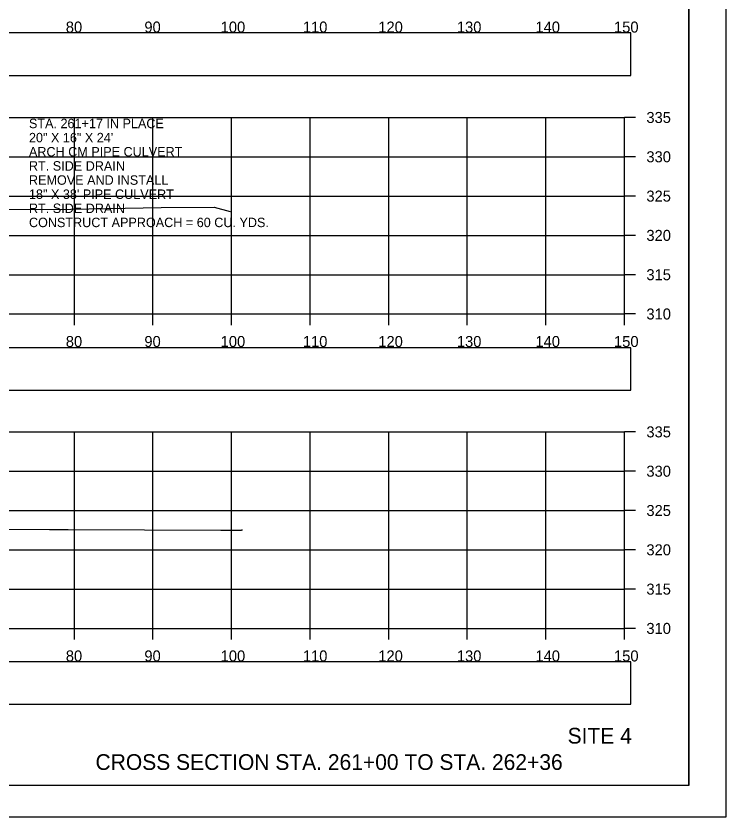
# Model space of a CAD drawing. Extents: x 1376273 to 1384221, y 378927 to 384592.
# Drawn here: x 1380630.4 to 1380720.8, y 382458.6 to 382560.4 of the extents above; entities that cross this region are included whole.
import ezdxf

# ---------------------------------------------------------------- set-up
doc = ezdxf.new("R2010")
doc.units = 0
for name, color, linetype in [('R_Axis', 7, 'Continuous'), ('R_Axis Annot', 7, 'Continuous'), ('R_Border', 7, 'Continuous'), ('R_Draft', 7, 'Continuous'), ('R_Exist Surface', 7, 'Continuous'), ('R_Grid', 7, 'Continuous'), ('R_No Plot', 7, 'Continuous')]:
    doc.layers.add(name, color=color, linetype=linetype)

msp = doc.modelspace()

# ---------------------------------------------------------------- linework, layer by layer
at = {"layer": 'R_Axis'}
for p, q in [((1380707.84, 382522.54), (1380707.84, 382547.54)), ((1380709.24, 382547.54), (1380707.84, 382547.54)), ((1380709.24, 382542.54), (1380707.84, 382542.54)), ((1380709.24, 382537.54), (1380707.84, 382537.54)), ((1380709.24, 382532.54), (1380707.84, 382532.54)), ((1380709.24, 382527.54), (1380707.84, 382527.54)), ((1380407.84, 382522.54), (1380707.84, 382522.54)), ((1380637.84, 382521.14), (1380637.84, 382522.54)), ((1380647.84, 382521.14), (1380647.84, 382522.54)), ((1380657.84, 382521.14), (1380657.84, 382522.54)), ((1380667.84, 382521.14), (1380667.84, 382522.54)), ((1380677.84, 382521.14), (1380677.84, 382522.54)), ((1380687.84, 382521.14), (1380687.84, 382522.54)), ((1380697.84, 382521.14), (1380697.84, 382522.54)), ((1380707.84, 382521.14), (1380707.84, 382522.54)), ((1380709.24, 382522.54), (1380707.84, 382522.54)), ((1380707.84, 382482.54), (1380707.84, 382507.54)), ((1380709.24, 382507.54), (1380707.84, 382507.54)), ((1380709.24, 382502.54), (1380707.84, 382502.54)), ((1380709.24, 382497.54), (1380707.84, 382497.54)), ((1380709.24, 382492.54), (1380707.84, 382492.54)), ((1380709.24, 382487.54), (1380707.84, 382487.54)), ((1380407.84, 382482.54), (1380707.84, 382482.54)), ((1380637.84, 382481.14), (1380637.84, 382482.54)), ((1380647.84, 382481.14), (1380647.84, 382482.54)), ((1380657.84, 382481.14), (1380657.84, 382482.54)), ((1380667.84, 382481.14), (1380667.84, 382482.54)), ((1380677.84, 382481.14), (1380677.84, 382482.54)), ((1380687.84, 382481.14), (1380687.84, 382482.54)), ((1380697.84, 382481.14), (1380697.84, 382482.54)), ((1380707.84, 382481.14), (1380707.84, 382482.54)), ((1380709.24, 382482.54), (1380707.84, 382482.54))]:
    msp.add_line(p, q, dxfattribs=at)
at = {"layer": 'R_Axis Annot'}
for points in [[(1380406.99, 382552.88), (1380708.68, 382552.88), (1380708.68, 382558.29), (1380406.99, 382558.29)], [(1380406.99, 382512.84), (1380708.68, 382512.84), (1380708.68, 382518.25), (1380406.99, 382518.25)], [(1380406.99, 382472.89), (1380708.68, 382472.89), (1380708.68, 382478.3), (1380406.99, 382478.3)]]:
    msp.add_lwpolyline(points, close=True, dxfattribs=at)
at = {"layer": 'R_Border'}
for q in [(1380716.02, 382668), (1380399.84, 382462.54)]:
    msp.add_line((1380716.02, 382462.54), q, dxfattribs=at)
at = {"layer": 'R_Exist Surface'}
for points in [[(1380628.34, 382535.84), (1380637.37, 382535.89), (1380648.9, 382536.07), (1380655.64, 382536.12), (1380657.65, 382535.6)], [(1380614.88, 382495.18), (1380634.67, 382495.12), (1380637.04, 382495.12), (1380656.5, 382495.06), (1380659.11, 382495.06), (1380659.15, 382495.07), (1380659.24, 382495.08)]]:
    msp.add_lwpolyline(points, dxfattribs=at)
at = {"layer": 'R_Grid'}
for p, q in [((1380407.84, 382547.54), (1380707.84, 382547.54)), ((1380637.84, 382522.54), (1380637.84, 382547.54)), ((1380647.84, 382522.54), (1380647.84, 382547.54)), ((1380657.84, 382522.54), (1380657.84, 382547.54)), ((1380667.84, 382522.54), (1380667.84, 382547.54)), ((1380677.84, 382522.54), (1380677.84, 382547.54)), ((1380687.84, 382522.54), (1380687.84, 382547.54)), ((1380697.84, 382522.54), (1380697.84, 382547.54)), ((1380707.84, 382522.54), (1380707.84, 382547.54)), ((1380407.84, 382542.54), (1380707.84, 382542.54)), ((1380407.84, 382537.54), (1380707.84, 382537.54)), ((1380407.84, 382532.54), (1380707.84, 382532.54)), ((1380407.84, 382527.54), (1380707.84, 382527.54)), ((1380407.84, 382522.54), (1380707.84, 382522.54)), ((1380407.84, 382507.54), (1380707.84, 382507.54)), ((1380637.84, 382482.54), (1380637.84, 382507.54)), ((1380647.84, 382482.54), (1380647.84, 382507.54)), ((1380657.84, 382482.54), (1380657.84, 382507.54)), ((1380667.84, 382482.54), (1380667.84, 382507.54)), ((1380677.84, 382482.54), (1380677.84, 382507.54)), ((1380687.84, 382482.54), (1380687.84, 382507.54)), ((1380697.84, 382482.54), (1380697.84, 382507.54)), ((1380707.84, 382482.54), (1380707.84, 382507.54)), ((1380407.84, 382502.54), (1380707.84, 382502.54)), ((1380407.84, 382497.54), (1380707.84, 382497.54)), ((1380407.84, 382492.54), (1380707.84, 382492.54)), ((1380407.84, 382487.54), (1380707.84, 382487.54)), ((1380407.84, 382482.54), (1380707.84, 382482.54))]:
    msp.add_line(p, q, dxfattribs=at)
at = {"layer": 'R_No Plot'}
msp.add_line((1380387.44, 382458.56), (1380720.77, 382458.56), dxfattribs=at)
for points in [[(1380387.43, 382671.89), (1380720.77, 382671.89), (1380720.77, 382458.55), (1380387.43, 382458.55)], [(1380633.76, 382668), (1380633.76, 382658.12), (1380669.49, 382658.12), (1380669.49, 382655.2), (1380692.69, 382655.2), (1380692.69, 382630.86), (1380716.02, 382630.86), (1380716.02, 382462.54), (1380399.84, 382462.54), (1380399.84, 382668)]]:
    msp.add_lwpolyline(points, close=True, dxfattribs=at)

# ---------------------------------------------------------------- texts
at = {"layer": 'R_Axis Annot'}
for s, height, p in [('80', 1.4, (1380636.75, 382558.34)), ('90', 1.4, (1380646.75, 382558.34)), ('100', 1.4, (1380656.46, 382558.34)), ('110', 1.4, (1380666.92, 382558.34)), ('120', 1.4, (1380676.52, 382558.34)), ('130', 1.4, (1380686.52, 382558.34)), ('140', 1.4, (1380696.52, 382558.34)), ('150', 1.4, (1380706.52, 382558.34)), ('335', 1.4, (1380710.64, 382546.84)), ('STA. 261+17 IN PLACE', 1.2, (1380632.06, 382546.18)), ('20" X 16" X 24\'', 1.2, (1380632.06, 382544.38)), ('ARCH CM PIPE CULVERT', 1.2, (1380632.06, 382542.58)), ('330', 1.4, (1380710.64, 382541.84)), ('RT. SIDE DRAIN', 1.2, (1380632.06, 382540.78)), ('REMOVE AND INSTALL', 1.2, (1380632.06, 382538.98)), ('18" X 38\' PIPE CULVERT', 1.2, (1380632.06, 382537.18)), ('325', 1.4, (1380710.64, 382536.84)), ('RT. SIDE DRAIN', 1.2, (1380632.06, 382535.39)), ('CONSTRUCT APPROACH = 60 CU. YDS.', 1.2, (1380632.06, 382533.59)), ('320', 1.4, (1380710.64, 382531.84)), ('315', 1.4, (1380710.64, 382526.84)), ('310', 1.4, (1380710.64, 382521.84)), ('80', 1.4, (1380636.75, 382518.34)), ('90', 1.4, (1380646.75, 382518.34)), ('100', 1.4, (1380656.46, 382518.34)), ('110', 1.4, (1380666.92, 382518.34)), ('120', 1.4, (1380676.52, 382518.34)), ('130', 1.4, (1380686.52, 382518.34)), ('140', 1.4, (1380696.52, 382518.34)), ('150', 1.4, (1380706.52, 382518.34)), ('335', 1.4, (1380710.64, 382506.84)), ('330', 1.4, (1380710.64, 382501.84)), ('325', 1.4, (1380710.64, 382496.84)), ('320', 1.4, (1380710.64, 382491.84)), ('315', 1.4, (1380710.64, 382486.84)), ('310', 1.4, (1380710.64, 382481.84)), ('80', 1.4, (1380636.75, 382478.34)), ('90', 1.4, (1380646.75, 382478.34)), ('100', 1.4, (1380656.46, 382478.34)), ('110', 1.4, (1380666.92, 382478.34)), ('120', 1.4, (1380676.52, 382478.34)), ('130', 1.4, (1380686.52, 382478.34)), ('140', 1.4, (1380696.52, 382478.34)), ('150', 1.4, (1380706.52, 382478.34))]:
    msp.add_text(s, height=height, dxfattribs=at).set_placement(p)
at = {"layer": 'R_Draft'}
for s, p in [('SITE 4', (1380700.61, 382467.89)), ('CROSS SECTION STA. 261+00 TO STA. 262+36', (1380640.53, 382464.54))]:
    msp.add_text(s, height=2, dxfattribs=at).set_placement(p)

doc.saveas('drawing.dxf')
